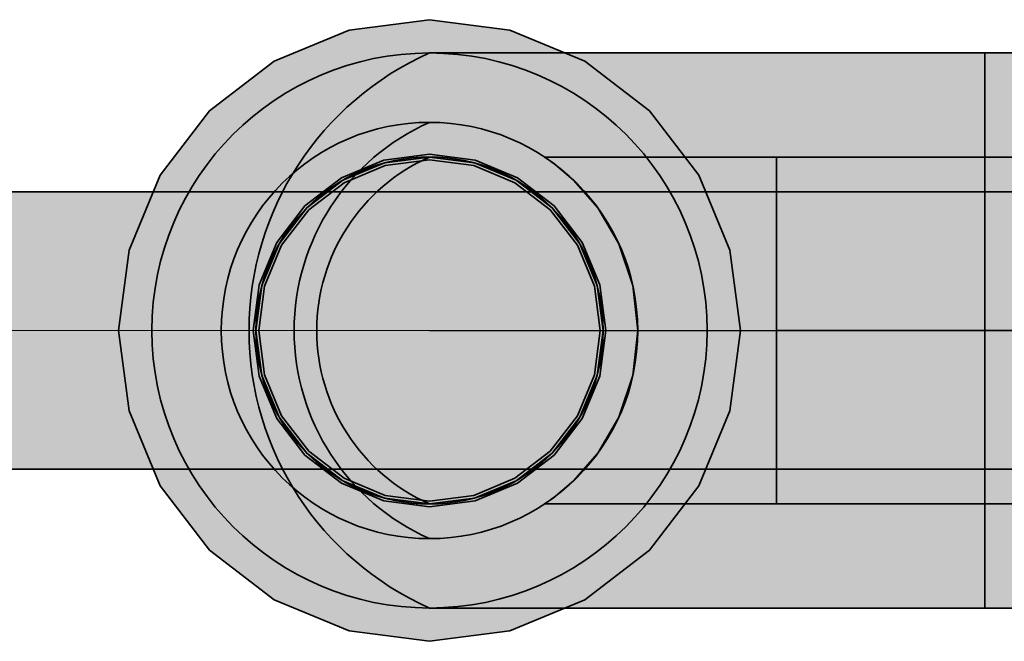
# Model space of a CAD drawing. Extents: x -350 to 540, y -53 to 541.
# Tile 442 of 569: x 206.14 to 213.24, y 208.07 to 212.55. Entities that reach past the tile are written whole.
import ezdxf
from ezdxf.lldxf.tags import DXFTag

# ---------------------------------------------------------------- set-up
doc = ezdxf.new("R2010")
doc.units = 0
doc.layers.get('0').update_dxf_attribs({"lineweight": 35})
for name, color, linetype, lineweight, true_color in [('L_Abluft', 7, 'Continuous', 35, 0xf7d209), ('L_Abluft-Shading', 7, 'Continuous', 35, 0xf7d209), ('L_Bauteil', 7, 'Continuous', 35, 0xababab), ('L_Bauteil-Shading', 7, 'Continuous', 35, 0xababab)]:
    doc.layers.add(name, color=color, linetype=linetype, lineweight=lineweight, true_color=true_color)
tags = doc.linetypes.add('STRICHPUNKT2', pattern=[12.7, 6.35, -3.175, 0, -3.175]).pattern_tags.tags
tags[10:11] = [DXFTag(74, 4), DXFTag(75, 0), DXFTag(340, '0'), DXFTag(46, 0.0), DXFTag(50, 0.0), DXFTag(44, 0.0), DXFTag(45, 0.0)]
tags[8:9] = [DXFTag(74, 4), DXFTag(75, 0), DXFTag(340, '0'), DXFTag(46, 0.0), DXFTag(50, 0.0), DXFTag(44, 0.0), DXFTag(45, 0.0)]
tags[6:7] = [DXFTag(74, 4), DXFTag(75, 0), DXFTag(340, '0'), DXFTag(46, 0.0), DXFTag(50, 0.0), DXFTag(44, 0.0), DXFTag(45, 0.0)]
tags[4:5] = [DXFTag(74, 4), DXFTag(75, 0), DXFTag(340, '0'), DXFTag(46, 0.0), DXFTag(50, 0.0), DXFTag(44, 0.0), DXFTag(45, 0.0)]

# ---------------------------------------------------------------- blocks, each defined once
blk = doc.blocks.new('3D-Ansicht-A06HSWBANL', base_point=(172.3963, 139.9809))
at = {"layer": 'L_Abluft-Shading', "color": 46, "true_color": 0x7d6a04}
for points in [[(209.2287, 212.3124), (209.0957, 212.3124), (208.7239, 212.2443), (208.578, 212.2443)], [(209.2319, 212.3124), (209.2287, 212.3124), (208.7319, 212.2443), (208.7239, 212.2443)], [(208.578, 208.3806), (209.0957, 208.3124), (208.7319, 208.3806), (209.2319, 208.3124)]]:
    blk.add_solid(points, dxfattribs=at)
at = {"layer": 'L_Abluft-Shading', "color": 46, "true_color": 0x816e04}
for points in [[(209.2319, 212.3124), (208.7319, 212.2443), (209.6316, 212.3124), (209.1833, 212.2443)], [(208.7239, 212.2443), (208.578, 212.2443), (208.266, 212.0445), (208.0957, 212.0445)], [(208.7239, 212.2443), (208.266, 212.0445), (208.5535, 212.1678)], [(208.7319, 212.2443), (208.7239, 212.2443), (208.5535, 212.1678)], [(208.0957, 208.5804), (208.578, 208.3806), (208.266, 208.5804), (208.7319, 208.3806)], [(208.7319, 208.3806), (209.2319, 208.3124), (209.1833, 208.3806), (209.6316, 208.3124)]]:
    blk.add_solid(points, dxfattribs=at)
at = {"layer": 'L_Abluft-Shading', "color": 56, "true_color": 0x857104}
for points in [[(209.6316, 212.3124), (209.1833, 212.2443), (210.2672, 212.3124), (209.9012, 212.2443)], [(208.0957, 212.0445), (207.6814, 211.7266), (208.266, 212.0445), (207.8659, 211.7266)], [(207.6814, 208.8982), (208.0957, 208.5804), (207.8659, 208.8982), (208.266, 208.5804)], [(209.1833, 208.3806), (209.6316, 208.3124), (209.9012, 208.3806), (210.2672, 208.3124)]]:
    blk.add_solid(points, dxfattribs=at)
at = {"layer": 'L_Abluft-Shading', "color": 56, "true_color": 0x887304}
for points in [[(210.9352, 212.3124), (210.2672, 212.3124), (210.0922, 212.2443), (209.9012, 212.2443)], [(211.0957, 212.3124), (210.9352, 212.3124), (210.8368, 212.2443), (210.0922, 212.2443)], [(207.6814, 211.7266), (207.3636, 211.3124), (207.8659, 211.7266), (207.5589, 211.3124)], [(207.3636, 209.3124), (207.6814, 208.8982), (207.5589, 209.3124), (207.8659, 208.8982)], [(209.9012, 208.3806), (210.2672, 208.3124), (210.8368, 208.3806), (211.0957, 208.3124)]]:
    blk.add_solid(points, dxfattribs=at)
at = {"layer": 'L_Abluft-Shading', "color": 56, "true_color": 0x8a7505}
for points in [[(211.0957, 212.3124), (210.8368, 212.2443), (212.0604, 212.3124), (211.9264, 212.2443)], [(207.3636, 211.3124), (207.1638, 210.8301), (207.5589, 211.3124), (207.3659, 210.8301)], [(207.1638, 209.7948), (207.3636, 209.3124), (207.3659, 209.7948), (207.5589, 209.3124)], [(210.8368, 208.3806), (211.0957, 208.3124), (211.9264, 208.3806), (212.0604, 208.3124)]]:
    blk.add_solid(points, dxfattribs=at)
at = {"layer": 'L_Abluft-Shading', "color": 44, "true_color": 0x8b7605}
for points in [[(212.0604, 212.3124), (211.9264, 212.2443), (213.0957, 212.3124), (213.0957, 212.2443)], [(213.7996, 212.2443), (213.7996, 212.3124), (213.0957, 212.2443), (213.0957, 212.3124)], [(209.9248, 211.5624), (209.9857, 211.5198), (211.5957, 211.5624), (211.5957, 211.5198)], [(211.5957, 211.5624), (211.5957, 211.5198), (215.2754, 211.5624), (215.2754, 211.5198)], [(199.8763, 211.3124), (199.8763, 211.2784), (213.7496, 211.3124), (213.7496, 211.2784)], [(207.1638, 210.8301), (207.0957, 210.3124), (207.3659, 210.8301), (207.3001, 210.3124)], [(207.0957, 210.3124), (207.1638, 209.7948), (207.3001, 210.3124), (207.3659, 209.7948)], [(199.8763, 209.3465), (199.8763, 209.3124), (213.7496, 209.3465), (213.7496, 209.3124)], [(209.9857, 209.105), (209.9248, 209.0624), (211.5957, 209.105), (211.5957, 209.0624)], [(211.5957, 209.105), (211.5957, 209.0624), (215.2754, 209.105), (215.2754, 209.0624)], [(211.9264, 208.3806), (212.0604, 208.3124), (213.0957, 208.3806), (213.0957, 208.3124)], [(213.7996, 208.3124), (213.7996, 208.3806), (213.0957, 208.3124), (213.0957, 208.3806)]]:
    blk.add_solid(points, dxfattribs=at)
at = {"layer": 'L_Abluft-Shading', "color": 44, "true_color": 0x8d7805}
for points in [[(209.1833, 212.2443), (208.7319, 212.2443), (208.3071, 212.0445), (208.5535, 212.1678)], [(209.1833, 212.2443), (208.3071, 212.0445), (208.7655, 212.0445)], [(208.5535, 212.1678), (208.266, 212.0445), (208.3071, 212.0445)], [(208.266, 208.5804), (208.7319, 208.3806), (208.7655, 208.5804), (209.1833, 208.3806)]]:
    blk.add_solid(points, dxfattribs=at)
at = {"layer": 'L_Abluft-Shading', "color": 44, "true_color": 0x988105}
for points in [[(209.9012, 212.2443), (209.1833, 212.2443), (209.4108, 212.0445), (208.7655, 212.0445)], [(209.9012, 212.2443), (209.4108, 212.0445), (209.7547, 212.1584)], [(209.4108, 212.0445), (209.5601, 212.0445), (209.7547, 212.1584)], [(208.3071, 212.0445), (208.266, 212.0445), (208.0506, 211.7266), (207.8659, 211.7266)], [(208.4813, 211.7926), (208.7655, 212.0445), (208.0506, 211.7266), (208.3071, 212.0445)], [(208.4813, 211.7926), (208.0506, 211.7266), (208.2144, 211.7266)], [(208.4068, 211.7266), (208.4813, 211.7926), (208.2144, 211.7266)], [(207.8659, 208.8982), (208.266, 208.5804), (208.4068, 208.8982), (208.7655, 208.5804)], [(208.7655, 208.5804), (209.1833, 208.3806), (209.5601, 208.5804), (209.9012, 208.3806)]]:
    blk.add_solid(points, dxfattribs=at)
at = {"layer": 'L_Abluft-Shading', "color": 54, "true_color": 0xa18905}
for points in [[(210.8368, 212.2443), (210.0922, 212.2443), (209.5601, 212.0445), (209.7547, 212.1584)], [(210.8368, 212.2443), (209.5601, 212.0445), (210.5957, 212.0445)], [(210.0922, 212.2443), (209.9012, 212.2443), (209.7547, 212.1584)], [(209.5601, 208.5804), (209.9012, 208.3806), (210.5957, 208.5804), (210.8368, 208.3806)]]:
    blk.add_solid(points, dxfattribs=at)
at = {"layer": 'L_Abluft-Shading', "color": 54, "true_color": 0xa78e06}
for points in [[(210.8368, 212.2443), (210.5957, 212.0445), (211.9264, 212.2443), (211.8016, 212.0445)], [(207.9545, 211.3124), (207.5589, 211.3124), (207.9585, 210.8301), (207.3659, 210.8301)], [(207.9545, 211.3124), (207.9585, 210.8301), (208.006, 210.9624)], [(208.1316, 211.3124), (207.9545, 211.3124), (208.006, 210.9624)], [(207.3659, 209.7948), (207.5589, 209.3124), (207.9585, 209.7948), (208.1316, 209.3124)], [(210.5957, 208.5804), (210.8368, 208.3806), (211.8016, 208.5804), (211.9264, 208.3806)]]:
    blk.add_solid(points, dxfattribs=at)
at = {"layer": 'L_Abluft-Shading', "color": 54, "true_color": 0xaa9106}
for points in [[(211.9264, 212.2443), (211.8016, 212.0445), (213.0957, 212.2443), (213.0957, 212.0445)], [(213.7996, 212.0445), (213.7996, 212.2443), (213.0957, 212.0445), (213.0957, 212.2443)], [(209.9857, 211.5198), (210.134, 211.395), (211.5957, 211.5198), (211.5957, 211.395)], [(211.5957, 211.5198), (211.5957, 211.395), (215.2754, 211.5198), (215.2754, 211.395)], [(199.8763, 211.2784), (199.8763, 211.1785), (213.7496, 211.2784), (213.7496, 211.1785)], [(199.8763, 209.4464), (199.8763, 209.3465), (213.7496, 209.4464), (213.7496, 209.3465)], [(210.134, 209.2299), (209.9857, 209.105), (211.5957, 209.2299), (211.5957, 209.105)], [(211.5957, 209.2299), (211.5957, 209.105), (215.2754, 209.2299), (215.2754, 209.105)], [(211.8016, 208.5804), (211.9264, 208.3806), (213.0957, 208.5804), (213.0957, 208.3806)], [(213.7996, 208.3806), (213.7996, 208.5804), (213.0957, 208.3806), (213.0957, 208.5804)]]:
    blk.add_solid(points, dxfattribs=at)
at = {"layer": 'L_Abluft-Shading', "color": 54, "true_color": 0xa99006}
for points in [[(209.2131, 211.9231), (209.4108, 212.0445), (208.4813, 211.7926), (208.7655, 212.0445)], [(209.5601, 212.0445), (209.4108, 212.0445), (209.2672, 211.7266), (208.8932, 211.7266)], [(208.8932, 211.7266), (209.2131, 211.9231), (208.4068, 211.7266), (208.4813, 211.7926)], [(208.4068, 208.8982), (208.7655, 208.5804), (209.2672, 208.8982), (209.5601, 208.5804)]]:
    blk.add_solid(points, dxfattribs=at)
at = {"layer": 'L_Abluft-Shading', "color": 42, "true_color": 0xb79b06}
for points in [[(209.5601, 212.0445), (209.2672, 211.7266), (210.5957, 212.0445), (210.3885, 211.7266)], [(208.8932, 211.7266), (208.4068, 211.7266), (208.496, 211.3124), (208.1316, 211.3124)], [(209.2672, 211.7266), (208.8932, 211.7266), (209.0425, 211.3124), (208.496, 211.3124)], [(208.1316, 209.3124), (208.4068, 208.8982), (209.0425, 209.3124), (209.2672, 208.8982)], [(209.2672, 208.8982), (209.5601, 208.5804), (210.3885, 208.8982), (210.5957, 208.5804)]]:
    blk.add_solid(points, dxfattribs=at)
at = {"layer": 'L_Abluft-Shading', "color": 42, "true_color": 0xc1a407}
for points in [[(210.5957, 212.0445), (210.3885, 211.7266), (211.8016, 212.0445), (211.6944, 211.7266)], [(208.0825, 210.8301), (208.1316, 211.3124), (208.006, 210.9624)], [(208.0825, 210.8301), (208.3039, 210.9413), (208.1316, 211.3124), (208.496, 211.3124)], [(208.9012, 210.8301), (209.0425, 211.3124), (208.2463, 210.8301), (208.3039, 210.9413)], [(208.3039, 210.9413), (209.0425, 211.3124), (208.496, 211.3124)], [(208.006, 210.9624), (207.9585, 210.8301), (208.0825, 210.8301)], [(208.3039, 210.9413), (208.0825, 210.8301), (208.2463, 210.8301)], [(207.9585, 209.7948), (208.1316, 209.3124), (208.9012, 209.7948), (209.0425, 209.3124)], [(210.3885, 208.8982), (210.5957, 208.5804), (211.6944, 208.8982), (211.8016, 208.5804)]]:
    blk.add_solid(points, dxfattribs=at)
at = {"layer": 'L_Abluft-Shading', "color": 42, "true_color": 0xc6a807}
for points in [[(211.8016, 212.0445), (211.6944, 211.7266), (213.0957, 212.0445), (213.0957, 211.7266)], [(213.7996, 211.7266), (213.7996, 212.0445), (213.0957, 211.7266), (213.0957, 212.0445)], [(210.134, 211.395), (210.3076, 211.1963), (211.5957, 211.395), (211.5957, 211.1963)], [(211.5957, 211.395), (211.5957, 211.1963), (215.2754, 211.395), (215.2754, 211.1963)], [(199.8763, 211.1785), (199.8763, 211.0195), (213.7496, 211.1785), (213.7496, 211.0195)], [(208.0825, 210.8301), (207.9585, 210.8301), (208.5646, 210.3124), (207.8995, 210.3124)], [(208.2463, 210.8301), (208.0825, 210.8301), (208.2217, 210.6806)], [(208.853, 210.3124), (208.9012, 210.8301), (208.2217, 210.6806), (208.2463, 210.8301)], [(208.853, 210.3124), (208.2217, 210.6806), (208.5646, 210.3124)], [(208.5646, 210.3124), (207.8995, 210.3124), (208.9012, 209.7948), (207.9585, 209.7948)], [(208.5646, 210.3124), (208.9012, 209.7948), (208.876, 210.0653)], [(208.853, 210.3124), (208.5646, 210.3124), (208.876, 210.0653)], [(199.8763, 209.6053), (199.8763, 209.4464), (213.7496, 209.6053), (213.7496, 209.4464)], [(210.3076, 209.4285), (210.134, 209.2299), (211.5957, 209.4285), (211.5957, 209.2299)], [(211.5957, 209.4285), (211.5957, 209.2299), (215.2754, 209.4285), (215.2754, 209.2299)], [(211.6944, 208.8982), (211.8016, 208.5804), (213.0957, 208.8982), (213.0957, 208.5804)], [(213.7996, 208.5804), (213.7996, 208.8982), (213.0957, 208.5804), (213.0957, 208.8982)]]:
    blk.add_solid(points, dxfattribs=at)
at = {"layer": 'L_Abluft-Shading', "color": 54, "true_color": 0xa18805}
for points in [[(208.0506, 211.7266), (207.8659, 211.7266), (207.9545, 211.3124), (207.5589, 211.3124)], [(208.1316, 211.3124), (208.0393, 211.6781), (207.9545, 211.3124)], [(208.2144, 211.7266), (208.0506, 211.7266), (208.0393, 211.6781)], [(208.1316, 211.3124), (208.4068, 211.7266), (208.0393, 211.6781), (208.2144, 211.7266)], [(207.5589, 209.3124), (207.8659, 208.8982), (208.1316, 209.3124), (208.4068, 208.8982)]]:
    blk.add_solid(points, dxfattribs=at)
at = {"layer": 'L_Abluft-Shading', "color": 42, "true_color": 0xc9ab07}
for points in [[(209.2672, 211.7266), (209.0425, 211.3124), (210.3885, 211.7266), (210.2296, 211.3124)], [(209.0425, 209.3124), (209.2672, 208.8982), (210.2296, 209.3124), (210.3885, 208.8982)]]:
    blk.add_solid(points, dxfattribs=at)
at = {"layer": 'L_Abluft-Shading', "color": 52, "true_color": 0xd6b607}
for points in [[(210.3885, 211.7266), (210.2296, 211.3124), (211.6944, 211.7266), (211.6121, 211.3124)], [(209.0425, 211.3124), (208.9012, 210.8301), (210.2296, 211.3124), (210.1297, 210.8301)], [(209.4376, 209.7948), (208.9012, 209.7948), (210.2296, 209.3124), (209.0425, 209.3124)], [(209.4376, 209.7948), (210.2296, 209.3124), (210.1913, 209.4976)], [(210.1297, 209.7948), (209.4376, 209.7948), (210.1913, 209.4976)], [(211.0283, 209.3124), (210.2296, 209.3124), (211.6944, 208.8982), (210.3885, 208.8982)], [(211.0283, 209.3124), (211.6944, 208.8982), (211.6342, 209.2009)], [(211.6121, 209.3124), (211.0283, 209.3124), (211.6342, 209.2009)]]:
    blk.add_solid(points, dxfattribs=at)
at = {"layer": 'L_Abluft-Shading', "color": 52, "true_color": 0xdcbb08}
for points in [[(211.6944, 211.7266), (211.6121, 211.3124), (213.0957, 211.7266), (213.0957, 211.3124)], [(208.9012, 210.8301), (208.853, 210.3124), (210.1297, 210.8301), (210.0957, 210.3124)], [(210.0957, 210.3124), (208.853, 210.3124), (209.4376, 209.7948), (208.876, 210.0653)], [(210.0957, 210.3124), (209.4376, 209.7948), (210.1297, 209.7948)], [(208.876, 210.0653), (208.9012, 209.7948), (209.4376, 209.7948)], [(213.0957, 209.3124), (211.6121, 209.3124), (213.0957, 209.1133), (211.6342, 209.2009)], [(211.6342, 209.2009), (211.6944, 208.8982), (213.0957, 209.1133), (213.0957, 208.8982)]]:
    blk.add_solid(points, dxfattribs=at)
at = {"layer": 'L_Abluft-Shading', "color": 52, "true_color": 0xddbc08}
for points in [[(213.7996, 211.3124), (213.7996, 211.7266), (213.0957, 211.3124), (213.0957, 211.7266)], [(210.3076, 211.1963), (210.4592, 210.9374), (211.5957, 211.1963), (211.5957, 210.9374)], [(211.5957, 211.1963), (211.5957, 210.9374), (215.2754, 211.1963), (215.2754, 210.9374)], [(199.8763, 211.0195), (199.8763, 210.8124), (213.7496, 211.0195), (213.7496, 210.8124)], [(199.8763, 209.8124), (199.8763, 209.6053), (213.7496, 209.8124), (213.7496, 209.6053)], [(210.4592, 209.6874), (210.3076, 209.4285), (211.5957, 209.6874), (211.5957, 209.4285)], [(211.5957, 209.6874), (211.5957, 209.4285), (215.2754, 209.6874), (215.2754, 209.4285)], [(213.7996, 209.1133), (213.7996, 209.3124), (213.0957, 209.1133), (213.0957, 209.3124)], [(213.0957, 208.8982), (213.7996, 208.8982), (213.0957, 209.1133), (213.7996, 209.1133)]]:
    blk.add_solid(points, dxfattribs=at)
at = {"layer": 'L_Abluft-Shading', "color": 40, "true_color": 0xe5c208}
for points in [[(210.2296, 211.3124), (210.1297, 210.8301), (211.6121, 211.3124), (211.5604, 210.8301)], [(211.5604, 209.7948), (210.1297, 209.7948), (211.0283, 209.3124), (210.1913, 209.4976)], [(211.5604, 209.7948), (211.0283, 209.3124), (211.6121, 209.3124)], [(210.1913, 209.4976), (210.2296, 209.3124), (211.0283, 209.3124)]]:
    blk.add_solid(points, dxfattribs=at)
at = {"layer": 'L_Abluft-Shading', "color": 40, "true_color": 0xecc908}
for points in [[(211.6121, 211.3124), (211.5604, 210.8301), (213.0957, 211.3124), (213.0957, 210.8301)], [(210.1297, 210.8301), (210.0957, 210.3124), (211.5604, 210.8301), (211.5427, 210.3124)], [(210.0957, 210.3124), (210.1297, 209.7948), (211.5427, 210.3124), (211.5604, 209.7948)], [(211.5604, 209.7948), (211.6121, 209.3124), (213.0957, 209.7948), (213.0957, 209.3124)]]:
    blk.add_solid(points, dxfattribs=at)
at = {"layer": 'L_Abluft-Shading', "color": 40, "true_color": 0xedca08}
for points in [[(213.7996, 210.8301), (213.7996, 211.3124), (213.0957, 210.8301), (213.0957, 211.3124)], [(210.4592, 210.9374), (210.5603, 210.6359), (211.5957, 210.9374), (211.5957, 210.6359)], [(211.5957, 210.9374), (211.5957, 210.6359), (215.2754, 210.9374), (215.2754, 210.6359)], [(199.8763, 210.8124), (199.8763, 210.5712), (213.7496, 210.8124), (213.7496, 210.5712)], [(199.8763, 210.0536), (199.8763, 209.8124), (213.7496, 210.0536), (213.7496, 209.8124)], [(210.5603, 209.9889), (210.4592, 209.6874), (211.5957, 209.9889), (211.5957, 209.6874)], [(211.5957, 209.9889), (211.5957, 209.6874), (215.2754, 209.9889), (215.2754, 209.6874)], [(213.7996, 209.3124), (213.7996, 209.7948), (213.0957, 209.3124), (213.0957, 209.7948)]]:
    blk.add_solid(points, dxfattribs=at)
at = {"layer": 'L_Abluft-Shading', "color": 54, "true_color": 0xaa9006}
for points in [[(207.3659, 210.8301), (207.3001, 210.3124), (207.9585, 210.8301), (207.8995, 210.3124)], [(207.3001, 210.3124), (207.3659, 209.7948), (207.8995, 210.3124), (207.9585, 209.7948)]]:
    blk.add_solid(points, dxfattribs=at)
at = {"layer": 'L_Abluft-Shading', "color": 40, "true_color": 0xf4d008}
for points in [[(211.5604, 210.8301), (211.5427, 210.3124), (213.0957, 210.8301), (213.0957, 210.3124)], [(211.5427, 210.3124), (211.5604, 209.7948), (213.0957, 210.3124), (213.0957, 209.7948)]]:
    blk.add_solid(points, dxfattribs=at)
at = {"layer": 'L_Abluft-Shading', "color": 40, "true_color": 0xf5d108}
for points in [[(213.7996, 210.3124), (213.7996, 210.8301), (213.0957, 210.3124), (213.0957, 210.8301)], [(210.5603, 210.6359), (210.5957, 210.3124), (211.5957, 210.6359), (211.5957, 210.3124)], [(211.5957, 210.6359), (211.5957, 210.3124), (215.2754, 210.6359), (215.2754, 210.3124)], [(199.8763, 210.5712), (199.8763, 210.3124), (213.7496, 210.5712), (213.7496, 210.3124)], [(199.8763, 210.3124), (199.8763, 210.0536), (213.7496, 210.3124), (213.7496, 210.0536)], [(210.5957, 210.3124), (210.5603, 209.9889), (211.5957, 210.3124), (211.5957, 209.9889)], [(211.5957, 210.3124), (211.5957, 209.9889), (215.2754, 210.3124), (215.2754, 209.9889)], [(213.7996, 209.7948), (213.7996, 210.3124), (213.0957, 209.7948), (213.0957, 210.3124)]]:
    blk.add_solid(points, dxfattribs=at)
at = {"layer": 'L_Bauteil-Shading', "color": 254, "true_color": 0xcccccc}
for points in [[(208.5159, 212.4761), (209.0957, 211.5424), (209.0957, 212.5524)], [(209.0957, 212.5524), (209.0957, 211.5424), (209.6754, 212.4761)], [(207.9757, 212.2523), (208.7773, 211.5005), (208.5159, 212.4761)], [(208.5159, 212.4761), (208.7773, 211.5005), (209.0957, 211.5424)], [(209.0957, 211.5424), (209.414, 211.5005), (209.6754, 212.4761)], [(209.6754, 212.4761), (209.414, 211.5005), (210.2157, 212.2523)], [(207.5117, 211.8963), (208.4807, 211.3776), (207.9757, 212.2523)], [(207.9757, 212.2523), (208.4807, 211.3776), (208.7773, 211.5005)], [(209.414, 211.5005), (209.7107, 211.3776), (210.2157, 212.2523)], [(210.2157, 212.2523), (209.7107, 211.3776), (210.6796, 211.8963)], [(207.1558, 211.4324), (208.2259, 211.1822), (207.5117, 211.8963)], [(207.5117, 211.8963), (208.2259, 211.1822), (208.4807, 211.3776)], [(209.7107, 211.3776), (209.9654, 211.1822), (210.6796, 211.8963)], [(210.6796, 211.8963), (209.9654, 211.1822), (211.0356, 211.4324)], [(208.7721, 211.5198), (209.0957, 211.5424), (209.0957, 211.5624)], [(208.7773, 211.5005), (209.0957, 211.5424), (208.7721, 211.5198)], [(209.0957, 211.5624), (209.0957, 211.5424), (209.4192, 211.5198)], [(209.4192, 211.5198), (209.0957, 211.5424), (209.414, 211.5005)], [(208.4707, 211.395), (208.7773, 211.5005), (208.7721, 211.5198)], [(208.4807, 211.3776), (208.7773, 211.5005), (208.4707, 211.395)], [(209.4192, 211.5198), (209.414, 211.5005), (209.7207, 211.395)], [(209.7207, 211.395), (209.414, 211.5005), (209.7107, 211.3776)], [(206.932, 210.8922), (208.0304, 210.9274), (207.1558, 211.4324)], [(207.1558, 211.4324), (208.0304, 210.9274), (208.2259, 211.1822)], [(208.2118, 211.1963), (208.4807, 211.3776), (208.4707, 211.395)], [(209.7207, 211.395), (209.7107, 211.3776), (209.9795, 211.1963)], [(209.9654, 211.1822), (210.1609, 210.9274), (211.0356, 211.4324)], [(211.0356, 211.4324), (210.1609, 210.9274), (211.2593, 210.8922)], [(208.2259, 211.1822), (208.4807, 211.3776), (208.2118, 211.1963)], [(209.9795, 211.1963), (209.7107, 211.3776), (209.9654, 211.1822)], [(208.0131, 210.9374), (208.2259, 211.1822), (208.2118, 211.1963)], [(208.0304, 210.9274), (208.2259, 211.1822), (208.0131, 210.9374)], [(209.9795, 211.1963), (209.9654, 211.1822), (210.1782, 210.9374)], [(210.1782, 210.9374), (209.9654, 211.1822), (210.1609, 210.9274)], [(206.932, 210.8922), (207.9076, 210.6308), (208.0304, 210.9274)], [(207.8882, 210.6359), (208.0304, 210.9274), (208.0131, 210.9374)], [(207.9076, 210.6308), (208.0304, 210.9274), (207.8882, 210.6359)], [(210.1782, 210.9374), (210.1609, 210.9274), (210.3031, 210.6359)], [(210.1609, 210.9274), (210.2837, 210.6308), (211.2593, 210.8922)], [(210.3031, 210.6359), (210.1609, 210.9274), (210.2837, 210.6308)], [(206.8557, 210.3124), (207.8657, 210.3124), (206.932, 210.8922)], [(207.8657, 210.3124), (207.9076, 210.6308), (206.932, 210.8922)], [(211.2593, 210.8922), (210.2837, 210.6308), (211.3357, 210.3124)], [(207.8657, 210.3124), (207.8882, 210.6359), (207.8457, 210.3124)], [(207.9076, 210.6308), (207.8882, 210.6359), (207.8657, 210.3124)], [(210.3031, 210.6359), (210.2837, 210.6308), (210.3457, 210.3124)], [(210.2837, 210.6308), (210.3257, 210.3124), (211.3357, 210.3124)], [(210.3457, 210.3124), (210.2837, 210.6308), (210.3257, 210.3124)], [(206.932, 209.7327), (207.9076, 209.9941), (206.8557, 210.3124)], [(207.9076, 209.9941), (207.8657, 210.3124), (206.8557, 210.3124)], [(207.8657, 210.3124), (207.8457, 210.3124), (207.9076, 209.9941)], [(207.9076, 209.9941), (207.8457, 210.3124), (207.8882, 209.9889)], [(211.3357, 210.3124), (210.3257, 210.3124), (210.2837, 209.9941)], [(211.3357, 210.3124), (210.2837, 209.9941), (211.2593, 209.7327)], [(210.3457, 210.3124), (210.3257, 210.3124), (210.2837, 209.9941)], [(210.3457, 210.3124), (210.2837, 209.9941), (210.3031, 209.9889)], [(208.0304, 209.6974), (207.9076, 209.9941), (206.932, 209.7327)], [(207.9076, 209.9941), (207.8882, 209.9889), (208.0304, 209.6974)], [(208.0304, 209.6974), (207.8882, 209.9889), (208.0131, 209.6874)], [(211.2593, 209.7327), (210.2837, 209.9941), (210.1609, 209.6974)], [(210.3031, 209.9889), (210.2837, 209.9941), (210.1609, 209.6974)], [(210.3031, 209.9889), (210.1609, 209.6974), (210.1782, 209.6874)], [(207.1558, 209.1924), (208.0304, 209.6974), (206.932, 209.7327)], [(208.2259, 209.4427), (208.0304, 209.6974), (207.1558, 209.1924)], [(208.0304, 209.6974), (208.0131, 209.6874), (208.2259, 209.4427)], [(208.2259, 209.4427), (208.0131, 209.6874), (208.2118, 209.4285)], [(211.0356, 209.1924), (210.1609, 209.6974), (209.9654, 209.4427)], [(210.1782, 209.6874), (210.1609, 209.6974), (209.9654, 209.4427)], [(210.1782, 209.6874), (209.9654, 209.4427), (209.9795, 209.4285)], [(211.2593, 209.7327), (210.1609, 209.6974), (211.0356, 209.1924)], [(207.5117, 208.7285), (208.2259, 209.4427), (207.1558, 209.1924)], [(208.4807, 209.2472), (208.2259, 209.4427), (207.5117, 208.7285)], [(208.2259, 209.4427), (208.2118, 209.4285), (208.4807, 209.2472)], [(208.4807, 209.2472), (208.2118, 209.4285), (208.4707, 209.2299)], [(210.6796, 208.7285), (209.9654, 209.4427), (209.7107, 209.2472)], [(209.9795, 209.4285), (209.9654, 209.4427), (209.7107, 209.2472)], [(209.9795, 209.4285), (209.7107, 209.2472), (209.7207, 209.2299)], [(211.0356, 209.1924), (209.9654, 209.4427), (210.6796, 208.7285)], [(207.9757, 208.3725), (208.4807, 209.2472), (207.5117, 208.7285)], [(208.7773, 209.1243), (208.4807, 209.2472), (207.9757, 208.3725)], [(208.4807, 209.2472), (208.4707, 209.2299), (208.7773, 209.1243)], [(208.7773, 209.1243), (208.4707, 209.2299), (208.7721, 209.105)], [(210.2157, 208.3725), (209.7107, 209.2472), (209.414, 209.1243)], [(209.7207, 209.2299), (209.7107, 209.2472), (209.414, 209.1243)], [(209.7207, 209.2299), (209.414, 209.1243), (209.4192, 209.105)], [(210.6796, 208.7285), (209.7107, 209.2472), (210.2157, 208.3725)], [(208.5159, 208.1487), (208.7773, 209.1243), (207.9757, 208.3725)], [(209.0957, 209.0824), (208.7773, 209.1243), (208.5159, 208.1487)], [(208.7773, 209.1243), (208.7721, 209.105), (209.0957, 209.0824)], [(209.6754, 208.1487), (209.414, 209.1243), (209.0957, 209.0824)], [(209.4192, 209.105), (209.414, 209.1243), (209.0957, 209.0824)], [(210.2157, 208.3725), (209.414, 209.1243), (209.6754, 208.1487)], [(209.0957, 208.0724), (209.0957, 209.0824), (208.5159, 208.1487)], [(209.0957, 209.0824), (208.7721, 209.105), (209.0957, 209.0624)], [(209.0957, 209.0824), (209.0957, 209.0624), (209.4192, 209.105)], [(209.6754, 208.1487), (209.0957, 209.0824), (209.0957, 208.0724)]]:
    blk.add_solid(points, dxfattribs=at)
at = {"layer": 'L_Bauteil-Shading', "color": 250, "true_color": 0x2e3032}
for points in [[(207.8257, 210.3124), (209.0957, 211.5824), (208.767, 211.5391)], [(207.8257, 210.3124), (209.4244, 211.5391), (209.0957, 211.5824)], [(207.8257, 210.3124), (208.767, 211.5391), (208.4607, 211.4123)], [(207.8257, 210.3124), (209.7307, 211.4123), (209.4244, 211.5391)], [(207.8257, 210.3124), (208.4607, 211.4123), (208.1976, 211.2104)], [(207.8257, 210.3124), (209.9937, 211.2104), (209.7307, 211.4123)], [(207.8257, 210.3124), (208.1976, 211.2104), (207.9958, 210.9474)], [(207.8257, 210.3124), (210.1955, 210.9474), (209.9937, 211.2104)], [(207.8257, 210.3124), (207.9958, 210.9474), (207.8689, 210.6411)], [(207.8257, 210.3124), (210.3224, 210.6411), (210.1955, 210.9474)], [(207.8257, 210.3124), (210.3657, 210.3124), (210.3224, 210.6411)], [(207.8257, 210.3124), (210.3224, 209.9837), (210.3657, 210.3124)], [(207.8257, 210.3124), (210.1955, 209.6774), (210.3224, 209.9837)], [(207.8257, 210.3124), (209.9937, 209.4144), (210.1955, 209.6774)], [(207.8257, 210.3124), (209.7307, 209.2126), (209.9937, 209.4144)], [(207.8257, 210.3124), (209.4244, 209.0857), (209.7307, 209.2126)], [(207.8257, 210.3124), (209.0957, 209.0424), (209.4244, 209.0857)], [(207.8257, 210.3124), (208.767, 209.0857), (209.0957, 209.0424)], [(207.8257, 210.3124), (208.4607, 209.2126), (208.767, 209.0857)], [(207.8257, 210.3124), (208.1976, 209.4144), (208.4607, 209.2126)], [(207.8257, 210.3124), (207.9958, 209.6774), (208.1976, 209.4144)], [(207.8257, 210.3124), (207.8689, 209.9837), (207.9958, 209.6774)]]:
    blk.add_solid(points, dxfattribs=at)
blk = doc.blocks.new('Bogen-A06HSWVANL', base_point=(207.0957, 208.3124))
at = {"color": 0, "linetype": 'ByBlock', "lineweight": -2, "ltscale": 0.35}
for p, q in [((209.0957, 212.3124), (209.232, 212.3124)), ((209.232, 212.3124), (209.6316, 212.3124)), ((209.6316, 212.3124), (210.2672, 212.3124)), ((210.2672, 212.3124), (211.0957, 212.3124)), ((211.0957, 212.3124), (212.0604, 212.3124)), ((212.0604, 212.3124), (213.0957, 212.3124)), ((213.0957, 212.3124), (213.0957, 208.3124)), ((209.0957, 208.3124), (209.232, 208.3124)), ((209.232, 208.3124), (209.6316, 208.3124)), ((209.6316, 208.3124), (210.2672, 208.3124)), ((210.2672, 208.3124), (211.0957, 208.3124)), ((211.0957, 208.3124), (212.0604, 208.3124)), ((212.0604, 208.3124), (213.0957, 208.3124))]:
    blk.add_line(p, q, dxfattribs=at)
at = {"color": 0, "linetype": 'STRICHPUNKT2', "lineweight": 25, "ltscale": 0.25}
blk.add_line((209.0957, 210.3124), (213.0957, 210.3124), dxfattribs=at)
at = {"color": 0, "linetype": 'ByBlock', "lineweight": -2, "ltscale": 0.35}
blk.add_circle((209.0957, 210.3124), 2, dxfattribs=at)
at = {"color": 0, "lineweight": -2}
blk.add_ellipse((209.9841, 210.3124), major_axis=(-0.8885, 2), ratio=1, start_param=0, end_param=2.305501, dxfattribs=at)
blk = doc.blocks.new('Abzweigstück 90°-A06HSWVCNL', base_point=(207.5957, 208.8124))
at = {"color": 0, "linetype": 'ByBlock', "lineweight": -2, "ltscale": 0.35}
for p, q in [((209.9857, 211.5198), (209.9248, 211.5624)), ((209.9248, 211.5624), (211.5957, 211.5624)), ((211.5957, 211.5198), (211.5957, 211.5624)), ((210.134, 211.395), (209.9857, 211.5198)), ((211.5957, 211.395), (211.5957, 211.5198)), ((210.3076, 211.1963), (210.134, 211.395)), ((211.5957, 211.1963), (211.5957, 211.395)), ((210.4592, 210.9374), (210.3076, 211.1963)), ((211.5957, 210.9374), (211.5957, 211.1963)), ((210.5604, 210.6359), (210.4592, 210.9374)), ((211.5957, 210.6359), (211.5957, 210.9374)), ((210.5957, 210.3124), (210.5604, 210.6359)), ((211.5957, 210.3124), (211.5957, 210.6359)), ((210.5957, 210.3124), (210.5604, 209.9889)), ((211.5957, 210.3124), (211.5957, 209.9889)), ((210.5604, 209.9889), (210.4592, 209.6874)), ((211.5957, 209.9889), (211.5957, 209.6874)), ((210.4592, 209.6874), (210.3076, 209.4285)), ((211.5957, 209.6874), (211.5957, 209.4285)), ((210.3076, 209.4285), (210.134, 209.2299)), ((211.5957, 209.4285), (211.5957, 209.2299)), ((210.134, 209.2299), (209.9857, 209.105)), ((211.5957, 209.2299), (211.5957, 209.105)), ((209.9857, 209.105), (209.9248, 209.0624)), ((209.9248, 209.0624), (211.5957, 209.0624)), ((211.5957, 209.105), (211.5957, 209.0624))]:
    blk.add_line(p, q, dxfattribs=at)
at = {"color": 0, "linetype": 'STRICHPUNKT2', "lineweight": 25, "ltscale": 0.25}
for q in [(209.0957, 210.3124), (211.5957, 210.3124)]:
    blk.add_line((209.0957, 210.3124), q, dxfattribs=at)
at = {"color": 0, "linetype": 'ByBlock', "lineweight": -2, "ltscale": 0.35}
blk.add_circle((209.0957, 210.3124), 1.5, dxfattribs=at)
at = {"color": 0, "lineweight": -2}
blk.add_ellipse((209.762, 210.3124), major_axis=(-0.6663, 1.5), ratio=1, start_param=0, end_param=2.305501, dxfattribs=at)
blk = doc.blocks.new('Wickelfalzrohr-A06HSWW8NL', base_point=(213.0957, 208.3124))
at = {"color": 0, "linetype": 'ByBlock', "lineweight": -2, "ltscale": 0.35}
for p, q in [((213.7996, 212.3124), (213.0957, 212.3124)), ((213.0957, 211.1408), (213.0957, 212.3124)), ((213.7996, 211.1408), (213.7996, 212.3124)), ((213.0957, 209.484), (213.0957, 211.1408)), ((213.7996, 209.484), (213.7996, 211.1408)), ((213.0957, 208.3124), (213.0957, 209.484)), ((213.7996, 208.3124), (213.7996, 209.484)), ((213.0957, 208.3124), (213.7996, 208.3124))]:
    blk.add_line(p, q, dxfattribs=at)
at = {"color": 0, "linetype": 'STRICHPUNKT2', "lineweight": 25, "ltscale": 0.25}
blk.add_line((213.0957, 210.3124), (213.7996, 210.3124), dxfattribs=at)
blk = doc.blocks.new('Muffe-A06HSWWCNL', base_point=(207.0957, 208.3124))
at = {"color": 0, "linetype": 'STRICHPUNKT2', "lineweight": 25, "ltscale": 0.25}
blk.add_line((209.0957, 210.3124), (209.0957, 210.3124), dxfattribs=at)
at = {"color": 0, "linetype": 'ByBlock', "lineweight": -2, "ltscale": 0.35}
blk.add_circle((209.0957, 210.3124), 2, dxfattribs=at)
blk.add_circle((209.0957, 210.3124), 2, dxfattribs=at)
at = {"color": 0, "lineweight": -2}
blk.add_ellipse((209.9841, 210.3124), major_axis=(-0.8885, 2), ratio=1, start_param=0, end_param=2.305501, dxfattribs=at)
blk = doc.blocks.new('Konisches Übergangsstück-A06HSWWENL', base_point=(207.0957, 208.3124))
at = {"color": 0, "linetype": 'STRICHPUNKT2', "lineweight": 25, "ltscale": 0.25}
blk.add_line((209.0957, 210.3124), (209.0957, 210.3124), dxfattribs=at)
at = {"color": 0, "linetype": 'ByBlock', "lineweight": -2, "ltscale": 0.35}
for radius in [2, 1.5]:
    blk.add_circle((209.0957, 210.3124), radius, dxfattribs=at)
at = {"color": 0, "lineweight": -2}
blk.add_ellipse((209.762, 210.3124), major_axis=(-0.6663, 1.5), ratio=1, start_param=0, end_param=2.305501, dxfattribs=at)
blk = doc.blocks.new('Konisches Übergangsstück-A06HSWWGNL', base_point=(207.5957, 208.8124))
at = {"color": 0, "linetype": 'STRICHPUNKT2', "lineweight": 25, "ltscale": 0.25}
blk.add_line((209.0957, 210.3124), (209.0957, 210.3124), dxfattribs=at)
at = {"color": 0, "linetype": 'ByBlock', "lineweight": -2, "ltscale": 0.35}
for radius in [1.5, 1.25]:
    blk.add_circle((209.0957, 210.3124), radius, dxfattribs=at)
at = {"color": 0, "lineweight": -2}
blk.add_ellipse((209.6509, 210.3124), major_axis=(-0.5553, 1.25), ratio=1, start_param=0, end_param=2.305501, dxfattribs=at)
blk = doc.blocks.new('Wickelfalzrohr-A06HSWWINL', base_point=(207.5957, 208.8124))
at = {"color": 0, "linetype": 'STRICHPUNKT2', "lineweight": 25, "ltscale": 0.25}
blk.add_line((209.0957, 210.3124), (209.0957, 210.3124), dxfattribs=at)
at = {"color": 0, "linetype": 'ByBlock', "lineweight": -2, "ltscale": 0.35}
blk.add_circle((209.0957, 210.3124), 1.5, dxfattribs=at)
at = {"color": 0, "lineweight": -2}
blk.add_ellipse((209.762, 210.3124), major_axis=(-0.6663, 1.5), ratio=1, start_param=0, end_param=2.305501, dxfattribs=at)
blk = doc.blocks.new('Wickelfalzrohr-A06HSWWKNL', base_point=(207.5957, 208.8124))
at = {"color": 0, "linetype": 'STRICHPUNKT2', "lineweight": 25, "ltscale": 0.25}
blk.add_line((209.0957, 210.3124), (209.0957, 210.3124), dxfattribs=at)
at = {"color": 0, "linetype": 'ByBlock', "lineweight": -2, "ltscale": 0.35}
blk.add_circle((209.0957, 210.3124), 1.5, dxfattribs=at)
at = {"color": 0, "lineweight": -2}
blk.add_ellipse((209.762, 210.3124), major_axis=(-0.6663, 1.5), ratio=1, start_param=0, end_param=2.305501, dxfattribs=at)
blk = doc.blocks.new('Wickelfalzrohr-A06HSWWMNL', base_point=(211.5957, 209.0624))
at = {"color": 0, "linetype": 'ByBlock', "lineweight": -2, "ltscale": 0.35}
for p, q in [((215.2754, 211.5624), (211.5957, 211.5624)), ((211.5957, 211.5624), (211.5957, 210.8302)), ((215.2754, 211.5624), (215.2754, 210.8302)), ((211.5957, 210.8302), (211.5957, 209.7947)), ((215.2754, 210.8302), (215.2754, 209.7947)), ((211.5957, 209.7947), (211.5957, 209.0624)), ((215.2754, 209.7947), (215.2754, 209.0624)), ((211.5957, 209.0624), (215.2754, 209.0624))]:
    blk.add_line(p, q, dxfattribs=at)
at = {"color": 0, "linetype": 'STRICHPUNKT2', "lineweight": 25, "ltscale": 0.25}
blk.add_line((215.2754, 210.3124), (211.5957, 210.3124), dxfattribs=at)
blk = doc.blocks.new('CA_125x500_50-A06HSWWONL', base_point=(206.8557, 208.0724))
at = {"color": 254, "linetype": 'ByBlock', "lineweight": -2, "ltscale": 0.35, "true_color": 0xcccccc}
for p, q in [((209.0957, 212.5524), (208.5159, 212.4761)), ((209.6754, 212.4761), (209.0957, 212.5524)), ((208.5159, 212.4761), (207.9757, 212.2523)), ((210.2157, 212.2523), (209.6754, 212.4761)), ((207.9757, 212.2523), (207.5117, 211.8963)), ((210.6796, 211.8963), (210.2157, 212.2523)), ((207.5117, 211.8963), (207.1558, 211.4324)), ((211.0356, 211.4324), (210.6796, 211.8963)), ((209.0957, 211.5624), (208.7721, 211.5198)), ((208.7773, 211.5005), (209.0957, 211.5424)), ((209.4192, 211.5198), (209.0957, 211.5624)), ((209.0957, 211.5424), (209.414, 211.5005)), ((208.7721, 211.5198), (208.4707, 211.395)), ((208.4807, 211.3776), (208.7773, 211.5005)), ((209.414, 211.5005), (209.7107, 211.3776)), ((209.7207, 211.395), (209.4192, 211.5198)), ((207.1558, 211.4324), (206.932, 210.8922)), ((208.4707, 211.395), (208.2118, 211.1963)), ((209.9795, 211.1963), (209.7207, 211.395)), ((211.2593, 210.8922), (211.0356, 211.4324)), ((208.2259, 211.1822), (208.4807, 211.3776)), ((209.7107, 211.3776), (209.9654, 211.1822)), ((208.2118, 211.1963), (208.0131, 210.9374)), ((208.0304, 210.9274), (208.2259, 211.1822)), ((209.9654, 211.1822), (210.1609, 210.9274)), ((210.1782, 210.9374), (209.9795, 211.1963)), ((208.0131, 210.9374), (207.8882, 210.6359)), ((207.9076, 210.6308), (208.0304, 210.9274)), ((210.1609, 210.9274), (210.2837, 210.6308)), ((210.3031, 210.6359), (210.1782, 210.9374)), ((206.932, 210.8922), (206.8557, 210.3124)), ((211.3357, 210.3124), (211.2593, 210.8922)), ((207.8882, 210.6359), (207.8457, 210.3124)), ((207.8657, 210.3124), (207.9076, 210.6308)), ((210.2837, 210.6308), (210.3257, 210.3124)), ((210.3457, 210.3124), (210.3031, 210.6359)), ((206.8557, 210.3124), (206.932, 209.7327)), ((207.8457, 210.3124), (207.8882, 209.9889)), ((207.9076, 209.9941), (207.8657, 210.3124)), ((210.3257, 210.3124), (210.2837, 209.9941)), ((210.3031, 209.9889), (210.3457, 210.3124)), ((211.2593, 209.7327), (211.3357, 210.3124)), ((207.8882, 209.9889), (208.0131, 209.6874)), ((208.0304, 209.6974), (207.9076, 209.9941)), ((210.2837, 209.9941), (210.1609, 209.6974)), ((210.1782, 209.6874), (210.3031, 209.9889)), ((206.932, 209.7327), (207.1558, 209.1924)), ((208.0131, 209.6874), (208.2118, 209.4285)), ((208.2259, 209.4427), (208.0304, 209.6974)), ((210.1609, 209.6974), (209.9654, 209.4427)), ((209.9795, 209.4285), (210.1782, 209.6874)), ((211.0356, 209.1924), (211.2593, 209.7327)), ((208.2118, 209.4285), (208.4707, 209.2299)), ((208.4807, 209.2472), (208.2259, 209.4427)), ((209.9654, 209.4427), (209.7107, 209.2472)), ((209.7207, 209.2299), (209.9795, 209.4285)), ((207.1558, 209.1924), (207.5117, 208.7285)), ((208.4707, 209.2299), (208.7721, 209.105)), ((208.7773, 209.1243), (208.4807, 209.2472)), ((209.7107, 209.2472), (209.414, 209.1243)), ((209.4192, 209.105), (209.7207, 209.2299)), ((210.6796, 208.7285), (211.0356, 209.1924)), ((209.0957, 209.0824), (208.7773, 209.1243)), ((209.414, 209.1243), (209.0957, 209.0824)), ((208.7721, 209.105), (209.0957, 209.0624)), ((209.0957, 209.0624), (209.4192, 209.105)), ((207.5117, 208.7285), (207.9757, 208.3725)), ((210.2157, 208.3725), (210.6796, 208.7285)), ((207.9757, 208.3725), (208.5159, 208.1487)), ((209.6754, 208.1487), (210.2157, 208.3725)), ((208.5159, 208.1487), (209.0957, 208.0724)), ((209.0957, 208.0724), (209.6754, 208.1487))]:
    blk.add_line(p, q, dxfattribs=at)
at = {"color": 250, "linetype": 'ByBlock', "lineweight": -2, "ltscale": 0.35, "true_color": 0x2e3032}
for p, q in [((208.767, 211.5391), (208.4607, 211.4123)), ((209.0957, 211.5824), (208.767, 211.5391)), ((209.4244, 211.5391), (209.0957, 211.5824)), ((209.7307, 211.4123), (209.4244, 211.5391)), ((208.4607, 211.4123), (208.1976, 211.2104)), ((209.9937, 211.2104), (209.7307, 211.4123)), ((208.1976, 211.2104), (207.9958, 210.9474)), ((210.1955, 210.9474), (209.9937, 211.2104)), ((207.9958, 210.9474), (207.8689, 210.6411)), ((210.3224, 210.6411), (210.1955, 210.9474)), ((207.8689, 210.6411), (207.8257, 210.3124)), ((210.3657, 210.3124), (210.3224, 210.6411)), ((207.8257, 210.3124), (207.8689, 209.9837)), ((210.3224, 209.9837), (210.3657, 210.3124)), ((207.8689, 209.9837), (207.9958, 209.6774)), ((210.1955, 209.6774), (210.3224, 209.9837)), ((207.9958, 209.6774), (208.1976, 209.4144)), ((209.9937, 209.4144), (210.1955, 209.6774)), ((208.1976, 209.4144), (208.4607, 209.2126)), ((209.7307, 209.2126), (209.9937, 209.4144)), ((208.4607, 209.2126), (208.767, 209.0857)), ((209.4244, 209.0857), (209.7307, 209.2126)), ((208.767, 209.0857), (209.0957, 209.0424)), ((209.0957, 209.0424), (209.4244, 209.0857))]:
    blk.add_line(p, q, dxfattribs=at)
blk = doc.blocks.new('Wickelfalzrohr-A06HSWWQNL', base_point=(207.8457, 209.0624))
at = {"color": 0, "linetype": 'STRICHPUNKT2', "lineweight": 25, "ltscale": 0.25}
blk.add_line((209.0957, 210.3124), (209.0957, 210.3124), dxfattribs=at)
at = {"color": 0, "linetype": 'ByBlock', "lineweight": -2, "ltscale": 0.35}
blk.add_circle((209.0957, 210.3124), 1.25, dxfattribs=at)
at = {"color": 0, "lineweight": -2}
blk.add_ellipse((209.6509, 210.3124), major_axis=(-0.5553, 1.25), ratio=1, start_param=0, end_param=2.305501, dxfattribs=at)
blk = doc.blocks.new('Wickelfalzrohr-A06HSX0ANL', base_point=(199.8763, 209.3124))
at = {"color": 0, "linetype": 'ByBlock', "lineweight": -2, "ltscale": 0.35}
for p, q in [((213.7496, 211.3124), (199.8763, 211.3124)), ((199.8763, 211.3124), (199.8763, 210.7266)), ((213.7496, 211.3124), (213.7496, 210.7266)), ((199.8763, 210.7266), (199.8763, 209.8982)), ((213.7496, 210.7266), (213.7496, 209.8982)), ((199.8763, 209.8982), (199.8763, 209.3124)), ((213.7496, 209.8982), (213.7496, 209.3124)), ((199.8763, 209.3124), (213.7496, 209.3124))]:
    blk.add_line(p, q, dxfattribs=at)
at = {"color": 0, "linetype": 'STRICHPUNKT2', "lineweight": 5, "ltscale": 0.13}
blk.add_line((213.7496, 210.3124), (199.8763, 210.3124), dxfattribs=at)

msp = doc.modelspace()

# ---------------------------------------------------------------- block references
msp.add_blockref('3D-Ansicht-A06HSWBANL', (172.3963, 139.9809))
at = {"layer": 'L_Abluft', "ltscale": 0.35}
for name, p in [('Bogen-A06HSWVANL', (207.0957, 208.3124)), ('Muffe-A06HSWWCNL', (207.0957, 208.3124)), ('Konisches Übergangsstück-A06HSWWENL', (207.0957, 208.3124)), ('Wickelfalzrohr-A06HSWW8NL', (213.0957, 208.3124)), ('Abzweigstück 90°-A06HSWVCNL', (207.5957, 208.8124)), ('Konisches Übergangsstück-A06HSWWGNL', (207.5957, 208.8124)), ('Wickelfalzrohr-A06HSWWINL', (207.5957, 208.8124)), ('Wickelfalzrohr-A06HSWWKNL', (207.5957, 208.8124)), ('Wickelfalzrohr-A06HSWWQNL', (207.8457, 209.0624)), ('Wickelfalzrohr-A06HSWWMNL', (211.5957, 209.0624)), ('Wickelfalzrohr-A06HSX0ANL', (199.8763, 209.3124))]:
    msp.add_blockref(name, p, dxfattribs=at)
at = {"layer": 'L_Bauteil', "ltscale": 0.35}
msp.add_blockref('CA_125x500_50-A06HSWWONL', (206.8557, 208.0724), dxfattribs=at)

doc.saveas('drawing.dxf')
